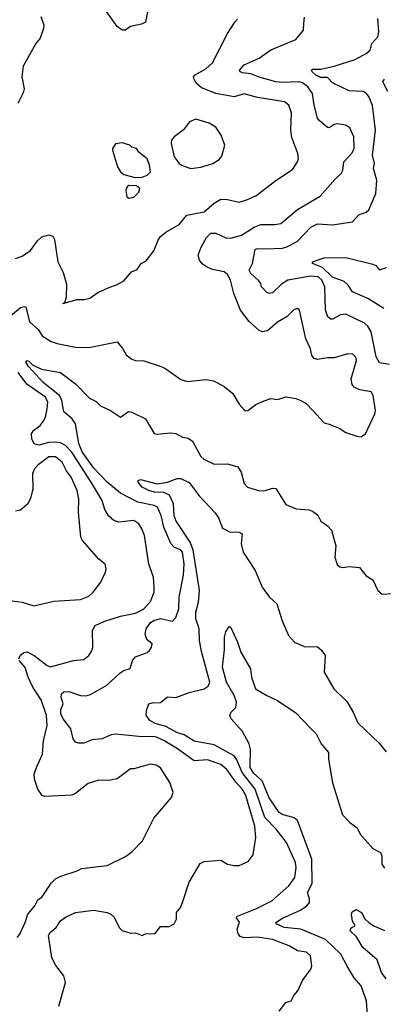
# Model space of a CAD drawing. Extents: x 1493970 to 1595317, y 729910 to 844791.
# Tile 323 of 338: x 1568351 to 1570528, y 813874 to 819777. Entities that reach past the tile are written whole.
import ezdxf

# ---------------------------------------------------------------- set-up
doc = ezdxf.new("R2010")
doc.units = 0

msp = doc.modelspace()

# ---------------------------------------------------------------- linework, layer by layer
at = {"layer": '0CON10XD'}
for points in [[(1568476.4, 819796.4), (1568495.8, 819745), (1568494, 819725), (1568474.2, 819665.8), (1568448, 819635), (1568371.7, 819498.3), (1568364.4, 819435.6), (1568377, 819363), (1568371.7, 819338.3), (1568339.1, 819275)], [(1569117.1, 819825), (1569105, 819762.5), (1569079.3, 819750.7), (1569015, 819736.7), (1568985, 819714), (1568965, 819714), (1568935, 819736.2), (1568860.5, 819840.5)], [(1570565, 817709.6), (1570505, 817720), (1570485, 817756), (1570455, 817906.9), (1570435, 817940.5), (1570415, 817958.5), (1570305, 818012.7), (1570272, 818008), (1570225, 817981.2), (1570215, 817981.2), (1570196.2, 817995), (1570182.7, 818035), (1570178.9, 818175), (1570160.5, 818215), (1570137.9, 818235), (1570095, 818240.7), (1569955.8, 818215), (1569918.8, 818191.2), (1569865, 818140.6), (1569845, 818135.6), (1569831.9, 818141.9), (1569798.8, 818175), (1569794.4, 818195), (1569782.1, 818212.1), (1569734.4, 818255), (1569725.6, 818275), (1569745.2, 818314.8), (1569760.9, 818399.1), (1569775, 818405.3), (1569823.8, 818403.8), (1569925, 818406.9), (1569950.8, 818415), (1570012.3, 818447.7), (1570095, 818533.3), (1570135, 818553.5), (1570225, 818547.8), (1570343.3, 818565), (1570382.1, 818607.9), (1570425.7, 818624.3), (1570441.7, 818638.3), (1570484.2, 818735), (1570490.6, 818815), (1570470, 818885), (1570475.5, 818915), (1570464.6, 818965), (1570481.6, 819115), (1570462.8, 819262.8), (1570443.4, 819313.4), (1570427.1, 819335), (1570406.9, 819346.9), (1570325, 819350.3), (1570225, 819397.8), (1570195, 819430.6), (1570155, 819430.6), (1570124.5, 819444.5), (1570102.5, 819465), (1570099.2, 819475), (1570105, 819480.8), (1570155, 819480.9), (1570235, 819497.8), (1570360.5, 819539.5), (1570425.5, 819574.5), (1570449.2, 819595), (1570458.8, 819635), (1570496.4, 819673.6), (1570501.6, 819705), (1570495.8, 819785)], [(1570052.9, 819755), (1570057.3, 819792.7)], [(1568295, 818002.5), (1568355, 818052.5), (1568378.8, 818058.8), (1568388, 818055), (1568409.3, 817965), (1568460.6, 817920.6), (1568485, 817882.2), (1568538.8, 817848.8), (1568575, 817835.3), (1568685, 817814.6), (1568765, 817812.9), (1568935, 817846.2), (1568968.8, 817805), (1568987.7, 817767.7), (1569021.7, 817741.7), (1569045, 817734), (1569095, 817732.5), (1569198.3, 817698.3), (1569226, 817685), (1569315, 817620), (1569355, 817608.6), (1569465, 817620), (1569512.3, 817612.3), (1569535, 817601.2), (1569575, 817578.8), (1569627, 817537), (1569665, 817472.5), (1569695, 817437.5), (1569705, 817433.3), (1569717.5, 817435), (1569765, 817470), (1569815, 817492.5), (1569855, 817505.8), (1569895, 817501.2), (1569945, 817516.2), (1570005, 817506.7), (1570035, 817493.8), (1570065.8, 817475.8), (1570106.7, 817435), (1570175, 817360), (1570205, 817353.3), (1570265, 817328.8), (1570305, 817303.3), (1570370.5, 817280.5), (1570395, 817277.5), (1570422.5, 817295), (1570478.2, 817415), (1570481.8, 817435), (1570467, 817525), (1570455, 817546.2), (1570388.5, 817558.5), (1570353.3, 817575), (1570341.2, 817591.2), (1570335.8, 817625), (1570368.8, 817735), (1570363.8, 817755), (1570345, 817771.2), (1570316.1, 817773.9), (1570235, 817750), (1570195, 817750.8), (1570135, 817739.2), (1570115, 817746.2), (1570100, 817765), (1570092.9, 817805), (1570064.5, 817864.5), (1570025.7, 818035), (1570015, 818046.2), (1569995, 818039.2), (1569952.8, 817997.2), (1569895, 817963.5), (1569835, 817911.9), (1569805, 817905.7), (1569785, 817914.3), (1569725, 817967.1), (1569672.2, 818035), (1569633.8, 818135), (1569612.6, 818215), (1569595, 818249.2), (1569575, 818265.9), (1569505, 818280), (1569472.9, 818292.9), (1569443.9, 818313.9), (1569427.3, 818335), (1569419.1, 818365), (1569436.8, 818413.2), (1569469.2, 818470.8), (1569495, 818498.1), (1569525, 818497.8), (1569585, 818469.6), (1569615, 818466.8), (1569679.1, 818485), (1569755, 818533.8), (1569795, 818550.4), (1569878.8, 818548.8), (1569915, 818554.7), (1570015, 818638.9), (1570150.4, 818719.6), (1570239.2, 818820.8), (1570276.5, 818855), (1570286.7, 818875), (1570292.2, 818925), (1570341.4, 818978.6), (1570353.4, 819006.6), (1570351.3, 819075), (1570328.1, 819128.1), (1570305, 819145.3), (1570255, 819153.9), (1570235, 819149.5), (1570205, 819129.6), (1570195, 819130), (1570145, 819172.5), (1570135, 819186.7), (1570114.5, 819265), (1570104.6, 819335), (1570075.6, 819375.6), (1570045, 819399.4), (1570025, 819404.8), (1569925, 819400.7), (1569885, 819405.2), (1569785, 819431.9), (1569735, 819452.2), (1569685, 819458.8), (1569671.4, 819465), (1569668.1, 819475), (1569695, 819507.3), (1569785, 819545.8), (1569855, 819596), (1570005, 819659.2), (1570050, 819715), (1570052.9, 819755)], [(1568325, 818346), (1568365, 818358.8), (1568415, 818393.8), (1568458.3, 818451.7), (1568484.2, 818475.8), (1568525, 818488), (1568548.9, 818478.9), (1568559.3, 818459.3), (1568580, 818325), (1568612, 818262), (1568631.5, 818191.5), (1568628.8, 818111.2), (1568620, 818080), (1568610, 818075), (1568695, 818100), (1568739.5, 818100.5), (1568771.7, 818108.3), (1568818.8, 818141.2), (1568880.7, 818169.3), (1568935, 818189.4), (1568975, 818211.9), (1569021.2, 818265), (1569055, 818280), (1569078, 818315), (1569108.9, 818331.1), (1569155, 818391.2), (1569179.2, 818455), (1569193.4, 818476.6), (1569225, 818502.9), (1569305, 818549.2), (1569352.5, 818605), (1569455, 818625.5), (1569515, 818677.1), (1569555, 818700.6), (1569595, 818700), (1569665, 818683.1), (1569715, 818699.4), (1569765, 818721.4), (1569885, 818814.2), (1569985, 818880), (1570014.3, 818925), (1570020, 818945), (1570017.1, 818975), (1569980.6, 819070.6), (1569975.4, 819115.4), (1569978.7, 819218.7), (1569963.3, 819265), (1569936.2, 819285), (1569775, 819311.8), (1569695, 819333.3), (1569635, 819315.6), (1569525, 819335.4), (1569438.8, 819368.8), (1569407.7, 819397.7), (1569392.9, 819425), (1569392.5, 819435), (1569402.3, 819447.7), (1569465, 819482.7), (1569505, 819518.5), (1569595, 819693.8), (1569638.3, 819761.7), (1569655, 819780)], [(1570555, 819346.2), (1570526.2, 819405), (1570535, 819420)], [(1569375, 818885.7), (1569435, 818893.5), (1569506.7, 818915), (1569545, 818938.8), (1569561.7, 818958.3), (1569580, 819025), (1569557.5, 819085), (1569525, 819132.5), (1569485, 819156.5), (1569405, 819180.6), (1569368, 819165), (1569332.7, 819117.3), (1569275.8, 819075), (1569260.8, 819055), (1569258.6, 819035), (1569275.7, 818955.7), (1569306.2, 818915), (1569323.2, 818903.2), (1569375, 818885.7)], [(1569041.7, 818831.7), (1569085, 818834.2), (1569115, 818846), (1569133.8, 818865), (1569128.8, 818905), (1569115, 818942.5), (1569063.6, 818983.6), (1569050, 819005), (1569023, 819013), (1569010, 819025), (1568965, 819040), (1568925, 819032.5), (1568907.5, 819005), (1568907.5, 818995), (1568936.2, 818895), (1568954.4, 818864.4), (1568975, 818848.8), (1569041.7, 818831.7)], [(1569005, 818706.7), (1569035, 818713.8), (1569065, 818743.3), (1569071.2, 818765), (1569051.2, 818781.2), (1569005, 818783.8), (1568993.8, 818775), (1568986, 818755), (1568993.3, 818715), (1569005, 818706.7)], [(1570531.2, 818045), (1570436.5, 818106.5), (1570343.1, 818145), (1570318.4, 818185), (1570295, 818208.2), (1570225, 818234.6), (1570165, 818292.2), (1570103.8, 818315), (1570105, 818325.7), (1570175, 818348.9), (1570305, 818350.8), (1570465, 818312.5), (1570483.1, 818303.1), (1570505, 818276.7), (1570547.9, 818292.1)], [(1568585, 813863.8), (1568625.6, 814005), (1568615.6, 814045), (1568566.9, 814106.9), (1568543.1, 814153.1), (1568523.1, 814286.9), (1568534.2, 814305.8), (1568570, 814335), (1568596, 814375), (1568625, 814396.7), (1568685, 814425.5), (1568795, 814438.2), (1568875, 814424.4), (1568896, 814415), (1568916.2, 814396.2), (1568946, 814335), (1568965, 814316.2), (1569015, 814300), (1569045, 814302.5), (1569085, 814287.5), (1569105, 814297.5), (1569161.7, 814298.3), (1569195, 814340), (1569245, 814340), (1569275, 814357.5), (1569290, 814385), (1569290, 814425), (1569313.3, 814455), (1569325.9, 814484.1), (1569365, 814607.5), (1569432.1, 814717.9), (1569455, 814730), (1569555, 814738.5), (1569595, 814714.3), (1569635, 814705.7), (1569665, 814706.9), (1569718.9, 814731.1), (1569748.9, 814771.1), (1569765.4, 814875), (1569758.1, 814941.9), (1569705.9, 815125.9), (1569685, 815161.8), (1569645.9, 815205.9), (1569591.4, 815281.4), (1569555, 815311.3), (1569475, 815340.7), (1569395, 815333.9), (1569295.5, 815405.5), (1569215, 815455.3), (1569165, 815477.8), (1569065, 815479.7), (1568925, 815494.6), (1568899.1, 815490.9), (1568845, 815466.7), (1568785, 815460.9), (1568735, 815440.4), (1568705, 815439.5), (1568685, 815445.7), (1568670, 815465), (1568657.7, 815525), (1568610.9, 815585), (1568596.9, 815615), (1568597.4, 815642.6), (1568611.4, 815675), (1568600, 815715), (1568600.6, 815735), (1568615, 815747.1), (1568645, 815750), (1568715, 815725.3), (1568747, 815723), (1568775, 815732.5), (1568872.4, 815787.6), (1568950.2, 815859.8), (1568975, 815876), (1569011.7, 815888.3), (1569026, 815935), (1569045, 815957.5), (1569115, 815984.2), (1569127.5, 815995), (1569140.8, 816015), (1569143.8, 816035), (1569111.7, 816061.7), (1569102.5, 816092.5), (1569108.8, 816125), (1569135, 816163.1), (1569155, 816175.5), (1569195, 816186.6), (1569265, 816171.1), (1569285, 816194), (1569304.5, 816245), (1569306.2, 816315), (1569332.7, 816447.3), (1569336.3, 816515), (1569325, 816584.3), (1569315, 816596.2), (1569275, 816615.4), (1569256.6, 816636.6), (1569214.8, 816734.8), (1569198.6, 816805), (1569175.4, 816855), (1569155.5, 816865.5), (1569057.3, 816885), (1568955, 816939.6), (1568875, 817003.9), (1568795, 817089.1), (1568725, 817186.4), (1568704.1, 817235.9), (1568685.7, 817355), (1568665.6, 817385), (1568615.9, 817425.9), (1568603.5, 817495), (1568591.4, 817521.4), (1568490, 817605), (1568405, 817695.8), (1568387.5, 817725), (1568395, 817734), (1568405, 817730), (1568428.3, 817708.3), (1568482.3, 817682.3), (1568595, 817662.9), (1568685.6, 817595), (1568768.9, 817508.9), (1568809, 817489), (1568835, 817463.3), (1568894.8, 817434.8), (1568954, 817394), (1569002.2, 817427.8), (1569022.5, 817425), (1569105, 817383.8), (1569156.1, 817296.1), (1569175, 817292), (1569255, 817300.8), (1569285.5, 817295.5), (1569325, 817274), (1569359.5, 817269.5), (1569385, 817250), (1569435, 817158), (1569452.6, 817142.6), (1569515, 817113.1), (1569595, 817114.4), (1569657.4, 817097.4), (1569676.9, 817065), (1569695, 816996.7), (1569715, 816973.8), (1569787.3, 816952.7), (1569820, 816955), (1569865, 816968), (1569885, 816966.2), (1569945, 816870), (1570007.5, 816845), (1570085, 816838), (1570105, 816830), (1570136.2, 816806.2), (1570155, 816770.8), (1570193.7, 816743.7), (1570217.9, 816717.9), (1570243.6, 816623.6), (1570238.8, 816555), (1570251.7, 816511.7), (1570267.5, 816497.5), (1570285, 816493.3), (1570325, 816500), (1570385, 816493.3), (1570425, 816443.3), (1570465, 816420), (1570495, 816356.2), (1570522.3, 816332.3), (1570587.9, 816337.9)], [(1568345.5, 815945), (1568353.1, 815965), (1568375, 815982.9), (1568395, 815987.1), (1568437.1, 815965), (1568515, 815905.7), (1568535, 815898.5), (1568672.5, 815935), (1568735, 815941.4), (1568764.5, 815965.5), (1568781.1, 815988.9), (1568787.8, 816015), (1568787.3, 816115), (1568802.9, 816145), (1568855, 816170), (1568955, 816200.6), (1569045, 816218.6), (1569092.5, 816242.5), (1569135, 816290), (1569155.3, 816344.7), (1569157.1, 816375), (1569151.8, 816435), (1569123.4, 816513.4), (1569097.3, 816685), (1569083.1, 816725), (1569064.5, 816754.5), (1569035, 816774.2), (1568945, 816764.6), (1568915, 816775.5), (1568882.9, 816802.9), (1568861.1, 816841.1), (1568844.6, 816895), (1568784.8, 816995), (1568662.2, 817185), (1568625.1, 817225.1), (1568595, 817239.6), (1568565, 817244.8), (1568525, 817242.2), (1568465, 817227.5), (1568437.5, 817235), (1568423.3, 817265), (1568422, 817295), (1568433.1, 817315), (1568472.5, 817345), (1568491.5, 817368.5), (1568504.6, 817395), (1568515.3, 817445.3), (1568520, 817485), (1568505.3, 817515), (1568392.8, 817592.8), (1568342.5, 817662.5)], [(1568305, 816294.3), (1568365.6, 816285.6), (1568435, 816263.8), (1568555, 816290.6), (1568715, 816301.9), (1568765, 816322.2), (1568791.4, 816345), (1568835.8, 816405), (1568864.2, 816465), (1568868, 816485), (1568863, 816513), (1568825, 816543.3), (1568727.5, 816655), (1568717.1, 816675), (1568702.7, 816825), (1568705.4, 816904.6), (1568695.8, 816955), (1568659.2, 817035), (1568631.7, 817071.7), (1568605, 817125.5), (1568565, 817157.3), (1568525, 817155.9), (1568460.6, 817109.4), (1568439.5, 817085), (1568427.1, 817057.1), (1568430, 816965), (1568415, 816907.5), (1568397.4, 816872.6), (1568355, 816836.2), (1568325, 816830.8)], [(1569905, 813833.3), (1569944.4, 813885.6), (1569976.7, 813895), (1569991.9, 813928.1), (1570015.7, 813954.3), (1570045, 814016.7), (1570094, 814085), (1570100, 814105), (1570092.5, 814165), (1570067.6, 814187.6), (1570015, 814195.5), (1569965, 814224.4), (1569865, 814263.6), (1569775, 814276), (1569695, 814272.3), (1569671.6, 814281.6), (1569659.6, 814299.6), (1569653.8, 814325), (1569667.1, 814367.1), (1569646.7, 814395), (1569655, 814403.3), (1569765, 814447.6), (1569860.9, 814495), (1569962.9, 814585), (1569997.8, 814635), (1570006.1, 814695), (1570001.8, 814725), (1569948.8, 814845), (1569887.7, 814925), (1569819.8, 814995), (1569761.2, 815165), (1569683.5, 815263.5), (1569651, 815341), (1569634.8, 815364.8), (1569515, 815430.2), (1569395, 815452.2), (1569335, 815490), (1569295, 815502.9), (1569225, 815539.2), (1569161.2, 815558.8), (1569130.6, 815575), (1569107.7, 815607.7), (1569110, 815635), (1569124.3, 815675.7), (1569145, 815682.5), (1569195, 815683.1), (1569235, 815718.6), (1569285, 815714.4), (1569365, 815743.8), (1569455, 815766.5), (1569478.6, 815781.4), (1569488.6, 815805), (1569439.6, 815989.6), (1569428.6, 816055), (1569426.5, 816125), (1569405.6, 816185), (1569406.3, 816225), (1569421.3, 816285), (1569427.6, 816355), (1569388.8, 816598.8), (1569371.2, 816645), (1569285.6, 816775), (1569275.6, 816805), (1569274, 816834), (1569272.4, 816875), (1569247, 816927), (1569215, 816942.7), (1569157.5, 816945), (1569123.8, 816955), (1569084.2, 816975), (1569060, 817005), (1569060, 817015), (1569075, 817020), (1569175, 816994.3), (1569235.6, 817004.4), (1569293.4, 817026.6), (1569315, 817026.4), (1569365, 817003.3), (1569425, 816923.6), (1569521.5, 816821.5), (1569540.7, 816790.7), (1569565, 816728), (1569607.7, 816707.7), (1569665, 816705.8), (1569683.3, 816695), (1569676.9, 816635), (1569689.5, 816585), (1569760.5, 816475), (1569802, 816375), (1569845, 816316.7), (1569890, 816275), (1569923.6, 816173.6), (1569960.8, 816085), (1569996.2, 816045), (1570055, 816019.4), (1570135, 816017.5), (1570158.3, 815998.3), (1570180, 815965), (1570173.3, 815865), (1570231.2, 815765), (1570309.1, 815689.1), (1570348.1, 815625), (1570375, 815562), (1570501.2, 815441.2), (1570545, 815387.5)], [(1570435.6, 813775), (1570428.6, 813895), (1570396, 813985), (1570353.4, 814033.4), (1570312.5, 814102.5), (1570273.6, 814175), (1570183.2, 814263.2), (1570035, 814324.7), (1569935, 814334.8), (1569887.6, 814357.6), (1569885.6, 814365), (1569925, 814390.2), (1570031.8, 814438.2), (1570070.8, 814465), (1570085.6, 814485), (1570087.1, 814505), (1570074.3, 814544.3), (1570102, 814598), (1570099.8, 814745), (1570015, 814976.2), (1569995, 814993.2), (1569922.3, 815012.3), (1569905, 815024.5), (1569845, 815111.9), (1569803.9, 815213.9), (1569751, 815260.9), (1569731.5, 815295), (1569732.2, 815405), (1569725, 815435.6), (1569685, 815510), (1569618, 815585), (1569610, 815605), (1569618, 815625), (1569645, 815654.3), (1569649.3, 815685), (1569636.2, 815725), (1569589, 815805), (1569566.1, 815895), (1569578, 816002), (1569576.7, 816075), (1569585, 816107.5), (1569605, 816140), (1569615, 816132.5), (1569656, 816046), (1569675.8, 815985.8), (1569733.3, 815885), (1569740, 815835), (1569763.3, 815765), (1569830, 815725), (1569895, 815695.7), (1570005, 815622), (1570096, 815525), (1570125.4, 815495.4), (1570156.4, 815436.4), (1570200, 815385), (1570200, 815345), (1570225, 815202.5), (1570285, 815011.2), (1570327.1, 814965), (1570372.2, 814932.2), (1570390, 814895), (1570465, 814808.6), (1570512, 814785), (1570520, 814765), (1570520, 814715), (1570535, 814690)], [(1568335.6, 814274.4), (1568351.2, 814295), (1568384.4, 814365.6), (1568400, 814415), (1568440.8, 814465), (1568460, 814500), (1568485, 814518), (1568539.3, 814600.7), (1568565, 814625.8), (1568596.4, 814643.6), (1568695, 814674), (1568721.2, 814688.8), (1568875, 814707.5), (1568985, 814760), (1569025, 814790), (1569085.4, 814854.6), (1569155, 814991.2), (1569260, 815115), (1569270, 815145), (1569249.2, 815205), (1569195, 815292), (1569167.3, 815307.3), (1569135, 815313.3), (1569035, 815286), (1569014.2, 815285.8), (1568935, 815225.7), (1568885, 815215.7), (1568825, 815218.6), (1568761.3, 815198.7), (1568685, 815138.8), (1568662.3, 815127.7), (1568500.5, 815120.5), (1568485, 815126.7), (1568460, 815165), (1568440, 815225), (1568437.1, 815255), (1568452.2, 815295), (1568487.5, 815375), (1568492.9, 815455), (1568514.7, 815545), (1568510.9, 815605), (1568480.1, 815700.1), (1568430.2, 815775), (1568401.9, 815835), (1568383.2, 815893.2), (1568348.2, 815935)], [(1570545, 814026.8), (1570517.8, 814065), (1570491.8, 814141.8), (1570405.7, 814215), (1570368.8, 814278.8), (1570330, 814315), (1570335, 814332.5), (1570360, 814345), (1570343.6, 814373.6), (1570337.5, 814415), (1570341.7, 814428.3), (1570365, 814442.5), (1570397.5, 814425), (1570417, 814387), (1570443.9, 814363.9), (1570475, 814342.5), (1570535, 814316.2)]]:
    msp.add_lwpolyline(points, dxfattribs=at)

doc.saveas('drawing.dxf')
